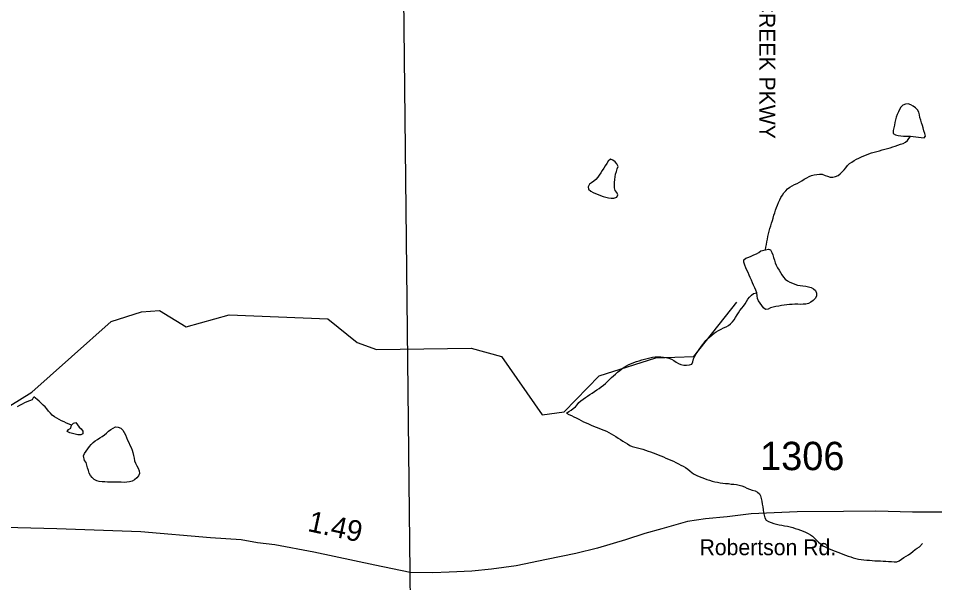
# Model space of a CAD drawing. Extents: x 1950930 to 2061844, y 904556 to 1017002.
# Drawn here: x 1978977 to 1984470, y 963910 to 967294 of the extents above; entities that cross this region are included whole.
import ezdxf

# ---------------------------------------------------------------- set-up
doc = ezdxf.new("R2010")
doc.units = 0
for name, color, linetype in [('Exist Hydrographic Misc Water Feature', 7, 'Continuous'), ('Exist Road Non-System Type 51 Label', 7, 'Continuous'), ('Exist Road Primary US Structure Standard Bridge CELL', 7, 'Continuous'), ('Exist Road Secondary Type 51 Attributed', 7, 'Continuous'), ('Exist Road Secondary Type 51 Label', 7, 'Continuous'), ('Exist Road Secondary Type 51 Number Label', 7, 'Continuous'), ('Exist Utilities Electrical Transmission Line', 7, 'Continuous')]:
    doc.layers.add(name, color=color, linetype=linetype)

msp = doc.modelspace()

# ---------------------------------------------------------------- linework, layer by layer
at = {"layer": 'Exist Hydrographic Misc Water Feature'}
for points in [[(1984324.7, 966586.8), (1984341.1, 966584.9), (1984357.1, 966582.9), (1984373.5, 966580.9), (1984389.9, 966579), (1984406.3, 966577), (1984414.5, 966587.4), (1984410.8, 966603.9), (1984405.9, 966619.6), (1984401, 966636.1), (1984396.3, 966651), (1984390.9, 966666.7), (1984386.2, 966682.4), (1984381.7, 966698.9), (1984378.6, 966715.4), (1984374.3, 966731.1), (1984366.3, 966744.4), (1984354.2, 966756.1), (1984340.7, 966766.2), (1984326.1, 966774.7), (1984310.1, 966780), (1984294.8, 966779.5), (1984279, 966772.4), (1984267.3, 966760.4), (1984259.1, 966746.5), (1984252.1, 966732), (1984245.7, 966716.5), (1984240, 966701), (1984234.9, 966685.5), (1984231.6, 966669.2), (1984228.7, 966652.8), (1984224.6, 966637.4), (1984220.7, 966621.1), (1984221.3, 966603.8), (1984234.3, 966595.3), (1984250.3, 966590.8), (1984266.9, 966588.9), (1984283.1, 966587.7), (1984299.7, 966587.4), (1984324.7, 966586.8)], [(1983456.1, 965905), (1983458.8, 965921.3), (1983461.6, 965937.7), (1983464.1, 965953.2), (1983467, 965969.6), (1983470.2, 965985.9), (1983474.1, 966001.5), (1983478, 966017.8), (1983482.7, 966033.3), (1983487.5, 966048.8), (1983492.4, 966065.1), (1983497.5, 966080.5), (1983502, 966096), (1983506.5, 966112.3), (1983510.8, 966127.8), (1983515.6, 966143.3), (1983520.9, 966158.9), (1983526.8, 966174.2), (1983533.6, 966188.9), (1983541, 966204.3), (1983548.6, 966219), (1983557.2, 966233.5), (1983566.6, 966247.2), (1983576.9, 966259.3), (1983588.3, 966270.6), (1983601.3, 966280.2), (1983615.2, 966289), (1983630, 966296.9), (1983644.9, 966303.9), (1983659.7, 966311.8), (1983674.1, 966319.7), (1983688.2, 966328.4), (1983702.6, 966337.2), (1983717.1, 966344.2), (1983731.9, 966350.5), (1983747.5, 966355.1), (1983764.1, 966358.1), (1983780.5, 966359.4), (1983796.5, 966358.2), (1983812.5, 966352.1), (1983828.1, 966346.9), (1983843.6, 966340.9), (1983859.6, 966340.5), (1983875.8, 966344.2), (1983891.2, 966351.3), (1983904.3, 966360.8), (1983915.8, 966372.1), (1983926.5, 966385), (1983937.1, 966398), (1983948, 966410.1), (1983959.7, 966422.2), (1983972.6, 966431.7), (1983986.6, 966440.5), (1984000.7, 966448.3), (1984015.5, 966455.4), (1984030.6, 966462.6), (1984045.8, 966468.8), (1984061, 966475.1), (1984076.2, 966481.3), (1984091.8, 966486.6), (1984107.5, 966491.3), (1984123.3, 966495.1), (1984139.3, 966499.7), (1984155.1, 966504.2), (1984170.7, 966508.1), (1984186.7, 966512.6), (1984202.5, 966517.2), (1984218.3, 966522.6), (1984233.9, 966527.2), (1984249.2, 966532.7), (1984265, 966538), (1984280.2, 966543.4), (1984295, 966550.6), (1984306.8, 966561.8), (1984324.7, 966586.8)], [(1982563.9, 966220.5), (1982571.7, 966235.9), (1982564.3, 966248.3), (1982553.9, 966260.9), (1982551.6, 966277.3), (1982551.2, 966293.8), (1982551.4, 966310.1), (1982552.2, 966326.6), (1982553.9, 966342.9), (1982557.1, 966358.5), (1982562.3, 966374.8), (1982567.6, 966390.2), (1982572.1, 966405.7), (1982565.1, 966420.6), (1982554.1, 966433.2), (1982540.5, 966443.3), (1982526, 966448.5), (1982513.7, 966436.4), (1982503.8, 966423.5), (1982495, 966409.8), (1982486.2, 966396), (1982477.4, 966381.5), (1982468.4, 966367.6), (1982459.7, 966353.9), (1982450.3, 966341), (1982439.6, 966328), (1982427.3, 966317.6), (1982413.8, 966308), (1982399.9, 966299.3), (1982391.9, 966284), (1982395.4, 966269.9), (1982407.9, 966257.3), (1982422, 966249.6), (1982437.4, 966243.6), (1982452.6, 966236.7), (1982467.7, 966230.6), (1982483.3, 966225.4), (1982499.1, 966221), (1982515.1, 966217.4), (1982531.5, 966214.5), (1982547.7, 966215.1), (1982563.9, 966220.5)], [(1983404.8, 965648.4), (1983398.3, 965663.3), (1983391.5, 965678.2), (1983384.7, 965693.1), (1983378, 965708.1), (1983371, 965722.9), (1983364.4, 965738.7), (1983357.9, 965753.6), (1983351.3, 965768.5), (1983344.7, 965783.4), (1983338.6, 965798.3), (1983332.2, 965814), (1983326.5, 965831.4), (1983326.7, 965846.2), (1983338.6, 965855.7), (1983355.2, 965862), (1983370.6, 965868.2), (1983386, 965874.5), (1983401.1, 965880.7), (1983414.9, 965890.3), (1983428.6, 965899), (1983456.1, 965905)], [(1983456.1, 965905), (1983473.1, 965909.5), (1983486.2, 965906), (1983493.4, 965889.4), (1983498.9, 965874.6), (1983504.3, 965858.9), (1983509.2, 965843.1), (1983514.5, 965827.4), (1983520.5, 965812.5), (1983528.3, 965797.7), (1983537.1, 965783.5), (1983545.7, 965769.4), (1983554.1, 965755.2), (1983563.1, 965741.1), (1983574.2, 965730.2), (1983587.3, 965720.2), (1983601.9, 965711.7), (1983616.8, 965704.8), (1983632.2, 965698.7), (1983647.8, 965693.4), (1983664, 965690.6), (1983680.6, 965689.4), (1983696.8, 965687.5), (1983712.8, 965683.9), (1983728.6, 965678.6), (1983744, 965670.9), (1983756.1, 965660.8), (1983761.2, 965645.1), (1983761, 965627.9), (1983754, 965613.2), (1983741.7, 965602.1), (1983728.2, 965591.7), (1983714, 965583.7), (1983698.5, 965579.9), (1983682.5, 965578.7), (1983666.3, 965578.2), (1983649.2, 965579.4), (1983632.6, 965579.7), (1983616.2, 965578.4), (1983599.8, 965577), (1983583.6, 965575), (1983567.2, 965572.8), (1983551, 965570.7), (1983534.8, 965568.5), (1983518.6, 965565.7), (1983502.4, 965561.9), (1983486.8, 965557.2), (1983470.9, 965550.3), (1983456.3, 965548), (1983444.4, 965558.2), (1983433.9, 965572.3), (1983423.5, 965585.6), (1983414.1, 965599), (1983407.5, 965613.8), (1983405.6, 965630.3), (1983404.8, 965648.4)], [(1982262.9, 964926.2), (1982276.4, 964935.7), (1982290.2, 964944.6), (1982303.5, 964954.1), (1982316, 964964.4), (1982327.1, 964976.6), (1982337.7, 964989.5), (1982349.6, 965000.7), (1982362.8, 965010.3), (1982376.3, 965019.8), (1982389.8, 965028.6), (1982403.8, 965038.2), (1982417.1, 965046.9), (1982430.8, 965056.5), (1982444.4, 965065.2), (1982458.1, 965074.8), (1982471.6, 965084.4), (1982484.8, 965093.9), (1982497.3, 965104.4), (1982509, 965115.6), (1982520.6, 965127.7), (1982532.3, 965138.9), (1982544.2, 965150.1), (1982556.7, 965160.6), (1982569.2, 965171.7), (1982582, 965182.2), (1982595.1, 965192.6), (1982608.2, 965202.1), (1982622.1, 965210.8), (1982636.9, 965217.1), (1982652.1, 965224.2), (1982667.3, 965229.6), (1982682.8, 965235.8), (1982698.6, 965240.4), (1982714.4, 965245.9), (1982730.6, 965250.5), (1982746.4, 965254.2), (1982762.4, 965257.2), (1982778.6, 965260.9), (1982794.6, 965263.1), (1982811, 965263.6), (1982827.6, 965263.2), (1982844.4, 965262.1), (1982860.8, 965259.3), (1982876.6, 965255.7), (1982892, 965250.4), (1982906.3, 965242.7), (1982920.3, 965232.6), (1982934.6, 965224.1), (1982949.2, 965218.1), (1982965.6, 965214.4), (1982983.2, 965214.1), (1983000.3, 965215.3), (1983014.2, 965220.8), (1983021, 965234.6), (1983025.1, 965252.6), (1983032.5, 965267.2), (1983040.9, 965280.9), (1983049.5, 965294.8), (1983059.1, 965308.5), (1983068.7, 965322.3), (1983078.4, 965335.2), (1983088.2, 965348.1), (1983098.9, 965361), (1983109.8, 965373.1), (1983121.4, 965384.3), (1983134.2, 965394.7), (1983147.3, 965405.1), (1983161, 965413.8), (1983174.8, 965422.6), (1983189.5, 965430.5), (1983204.7, 965436.8), (1983219.9, 965443), (1983233.8, 965450.9), (1983246.7, 965461.3), (1983258.2, 965473.4), (1983268.3, 965486.3), (1983276.9, 965500), (1983285.1, 965514.7), (1983293.5, 965528.4), (1983302.9, 965542.2), (1983313.2, 965555.1), (1983323.6, 965568), (1983333.1, 965581), (1983341.5, 965595.6), (1983350.1, 965609.3), (1983359.5, 965622.2), (1983371, 965634.3), (1983384.1, 965644), (1983404.8, 965648.4)], [(1978866.4, 964934.5), (1979057.3, 965051.9), (1979533.5, 965475.3), (1979716.4, 965533.9), (1979824.4, 965541.6), (1979983.4, 965443), (1980241.3, 965516.4), (1980833.3, 965491.1), (1981008.4, 965349.6), (1981124.5, 965307.8), (1981691.4, 965315.8), (1981874.4, 965266.1), (1982116.3, 964916.5), (1982249.4, 964933.4), (1982458.3, 965149), (1982799.3, 965256.8), (1983025.3, 965265.3), (1983283.5, 965591.4)], [(1978972.6, 964966.4), (1978987, 964974.3), (1979001.5, 964982.3), (1979016.1, 964989.4), (1979030.9, 964996.3), (1979046.9, 965001.8), (1979062.2, 965008), (1979070.6, 965023.4)], [(1979296.4, 964853.1), (1979281.6, 964860), (1979266.5, 964866.8), (1979251.5, 964873.7), (1979236.5, 964880.6), (1979221.6, 964888.3), (1979207.2, 964896), (1979193.3, 964903.5), (1979180.3, 964913.7), (1979169.1, 964925.5), (1979158.8, 964938.7), (1979148.8, 964951.2), (1979137.3, 964963.8), (1979125.8, 964974.7), (1979113.9, 964986.4), (1979101.8, 964997.4), (1979089.7, 965008.3), (1979070.6, 965023.4)], [(1982262.9, 964926.2), (1982277.4, 964918.5), (1982292.4, 964911.6), (1982307, 964904), (1982321.5, 964897.1), (1982336.1, 964889.4), (1982350.9, 964881.7), (1982365.6, 964874.8), (1982380.4, 964868), (1982395.4, 964861.1), (1982410.3, 964854.2), (1982425.7, 964848.2), (1982441.1, 964842.1), (1982456.5, 964836.9), (1982471.8, 964830.9), (1982487, 964824.8), (1982502, 964817.9), (1982516.5, 964810.2), (1982530.9, 964802.6), (1982545, 964794), (1982559, 964785.5), (1982572.7, 964776.2), (1982586.5, 964767.7), (1982600.2, 964758.4), (1982614.1, 964749.9), (1982628.1, 964741.4), (1982642.6, 964732.9), (1982657.2, 964726.1), (1982672.8, 964721.7), (1982689, 964718.1), (1982705, 964714.4), (1982720.8, 964709.2), (1982736.4, 964703.9), (1982751.7, 964698.7), (1982767.1, 964693.4), (1982782.7, 964687.3), (1982797.9, 964681.3), (1982813.3, 964676.1), (1982828.4, 964670), (1982843.6, 964663.9), (1982859, 964657.1), (1982873.9, 964651), (1982888.7, 964644.2), (1982903.9, 964637.3), (1982918.6, 964630.4), (1982933.6, 964622.7), (1982948.2, 964615), (1982962.5, 964607.3), (1982976.9, 964599.7), (1982990.2, 964590.3), (1983002.7, 964579.4), (1983015.4, 964568.5), (1983029, 964560), (1983043.7, 964552.4), (1983058.7, 964546.2), (1983073.9, 964539.4), (1983089.3, 964534.1), (1983104.8, 964528.9), (1983120.6, 964523.7), (1983136.6, 964519.2), (1983152.2, 964514.8), (1983168.4, 964512), (1983184.6, 964509.2), (1983200.6, 964507.2), (1983217, 964505.2), (1983233.6, 964503.3), (1983250, 964501.2), (1983266.2, 964499.3), (1983282.6, 964497.3), (1983298.6, 964494.6), (1983314.4, 964490.1), (1983329.8, 964484), (1983344.3, 964477.1), (1983359.3, 964469.4), (1983376.1, 964464.2), (1983393.3, 964459.8), (1983408.7, 964452.8), (1983419.6, 964442.8), (1983426.2, 964429.6), (1983430.7, 964413.9), (1983434.1, 964398.2), (1983436.6, 964380.9), (1983438.9, 964363.6), (1983441.1, 964346.3), (1983443.8, 964329.9), (1983447.5, 964313.4), (1983452.6, 964298.5), (1983460.4, 964285.3), (1983473.1, 964276), (1983489.5, 964269.9), (1983506.3, 964264.6), (1983522.3, 964260.2), (1983538.1, 964256.6), (1983554.5, 964253.7), (1983570.7, 964251), (1983587.1, 964248.2), (1983603.1, 964244.5), (1983618.7, 964240.2), (1983634.5, 964234.9), (1983650.3, 964229.6)], [(1979296.4, 964853.1), (1979307.1, 964865.1), (1979322.6, 964869.7), (1979331.9, 964856.5), (1979341.1, 964842.2), (1979353.4, 964831.4), (1979363.2, 964818.9), (1979363.9, 964801.6), (1979351.4, 964796.1), (1979333.1, 964795.7), (1979317.1, 964799.3), (1979301.3, 964804.6), (1979285.3, 964808.1), (1979269.7, 964816.7), (1979278.6, 964827.2), (1979292.7, 964836.7), (1979296.4, 964853.1)], [(1979368.2, 964670.2), (1979374.7, 964684.9), (1979384.4, 964698.6), (1979394, 964712.3), (1979403.8, 964725.4), (1979414.7, 964737.3), (1979426, 964749.4), (1979438.5, 964759.9), (1979452, 964768.6), (1979466, 964778.2), (1979479.9, 964786.9), (1979493.5, 964796.4), (1979505.8, 964806.9), (1979518.1, 964818.1), (1979531.4, 964827.7), (1979545.5, 964835.6), (1979560.5, 964843.5), (1979576.5, 964842.3), (1979592.3, 964835.5), (1979603, 964823.8), (1979611.4, 964810.4), (1979618.9, 964795.5), (1979625.7, 964780.5), (1979632.5, 964764.8), (1979639.5, 964750), (1979646.4, 964735.1), (1979653, 964720.1), (1979658.9, 964704.4), (1979663.9, 964689.6), (1979667.3, 964673.1), (1979670.6, 964656.6), (1979674.3, 964641), (1979680.3, 964626), (1979688.3, 964611.1), (1979696, 964596.2), (1979702.2, 964581.2), (1979704, 964564.8), (1979697.9, 964549.3), (1979686.6, 964538.1), (1979673.3, 964526.9), (1979658.7, 964519), (1979643.8, 964513.5), (1979627.8, 964511.4), (1979611.4, 964511), (1979594.5, 964511.3), (1979577.7, 964511.6), (1979561.1, 964512), (1979544.7, 964511.5), (1979528.3, 964511.9), (1979511.9, 964512.2), (1979495.5, 964513.3), (1979478.9, 964514.5), (1979462.5, 964516.5), (1979446.9, 964520.1), (1979432.6, 964528.6), (1979419.6, 964539.6), (1979409.2, 964552.1), (1979402.2, 964566.1), (1979396.9, 964582.6), (1979392, 964598.3), (1979388.5, 964614), (1979383.1, 964629.7), (1979373.7, 964643), (1979368.2, 964670.2)], [(1983650.3, 964229.6), (1983665.9, 964224.4), (1983681.2, 964218.4), (1983696.2, 964212.3), (1983711, 964204.6), (1983725.1, 964196.9), (1983738.2, 964187.6), (1983750.3, 964175.8), (1983762, 964164.1), (1983773.5, 964152.4), (1983786, 964141.5), (1983798.7, 964131.4), (1983812.9, 964123.7), (1983827.6, 964116), (1983843, 964110), (1983858.4, 964103.9), (1983873.8, 964098.6), (1983889.4, 964092.6), (1983904.5, 964086.5), (1983920.1, 964081.3), (1983935.5, 964075.2), (1983950.9, 964069.2), (1983966.5, 964063.9), (1983982, 964058.6), (1983997.8, 964055), (1984013.8, 964051.4), (1984030, 964048.7), (1984046, 964046.6), (1984062.4, 964044.7), (1984078.6, 964043.6), (1984095, 964042.4), (1984111.6, 964041.2), (1984127.8, 964040.1), (1984144.2, 964039.8), (1984160.9, 964038.5), (1984177.5, 964038.2), (1984193.9, 964037), (1984210.3, 964035.9), (1984226.9, 964034.7), (1984243.3, 964035.2), (1984257.8, 964041.5), (1984271.8, 964050.2), (1984285.7, 964059.8), (1984299.9, 964068.5), (1984313.8, 964076.4), (1984327.4, 964086), (1984339.7, 964097.2), (1984352, 964107.6), (1984365.5, 964117.2), (1984379.8, 964124.2), (1984396.5, 964145.3)]]:
    msp.add_lwpolyline(points, dxfattribs=at)
at = {"layer": 'Exist Road Secondary Type 51 Attributed'}
msp.add_lwpolyline([(1984609.8, 964333), (1984337.8, 964331.4), (1984117.7, 964337.8), (1983923.8, 964336.2), (1983645.7, 964334.5), (1983369.5, 964323.1), (1983225.9, 964303.9), (1983096.2, 964293.1), (1982988.2, 964276.1), (1982835.4, 964232.9), (1982732, 964203.5), (1982616.3, 964166.4), (1982448.8, 964116.2), (1982319.2, 964083.8), (1982143.3, 964048.3), (1981960.4, 964010.4), (1981813.8, 963990.4), (1981695, 963978), (1981558.9, 963972.6), (1981460.9, 963969.1), (1981325.1, 963969.7), (1981113.5, 964013.8), (1980749.5, 964092.6), (1980514.9, 964136.4), (1980409.9, 964148.6), (1980312.8, 964167), (1980129, 964179.3), (1979710.9, 964213.6), (1979208.7, 964232.4), (1978816.1, 964243.2)], dxfattribs=at)
at = {"layer": 'Exist Utilities Electrical Transmission Line'}
for p, q in [((1981325.1, 963969.7), (1981282, 968054.3)), ((1981331.3, 963377.3), (1981325.1, 963969.7))]:
    msp.add_line(p, q, dxfattribs=at)

# ---------------------------------------------------------------- texts
at = {"layer": 'Exist Road Non-System Type 51 Label'}
msp.add_text('  BEAVER CREEK PKWY', height=95, rotation=270.0447, dxfattribs=at).set_placement((1983418.3, 968038.9))
at = {"layer": 'Exist Road Primary US Structure Standard Bridge CELL'}
msp.add_text('1.49', height=125, rotation=347.7823, dxfattribs=at).set_placement((1980706.1, 964219.9))
at = {"layer": 'Exist Road Secondary Type 51 Label'}
msp.add_text('Robertson Rd.', height=95, dxfattribs=at).set_placement((1983060.4, 964074.5))
at = {"layer": 'Exist Road Secondary Type 51 Number Label'}
msp.add_text('1306', height=170, dxfattribs=at).set_placement((1983423.4, 964584.3))

doc.saveas('drawing.dxf')
